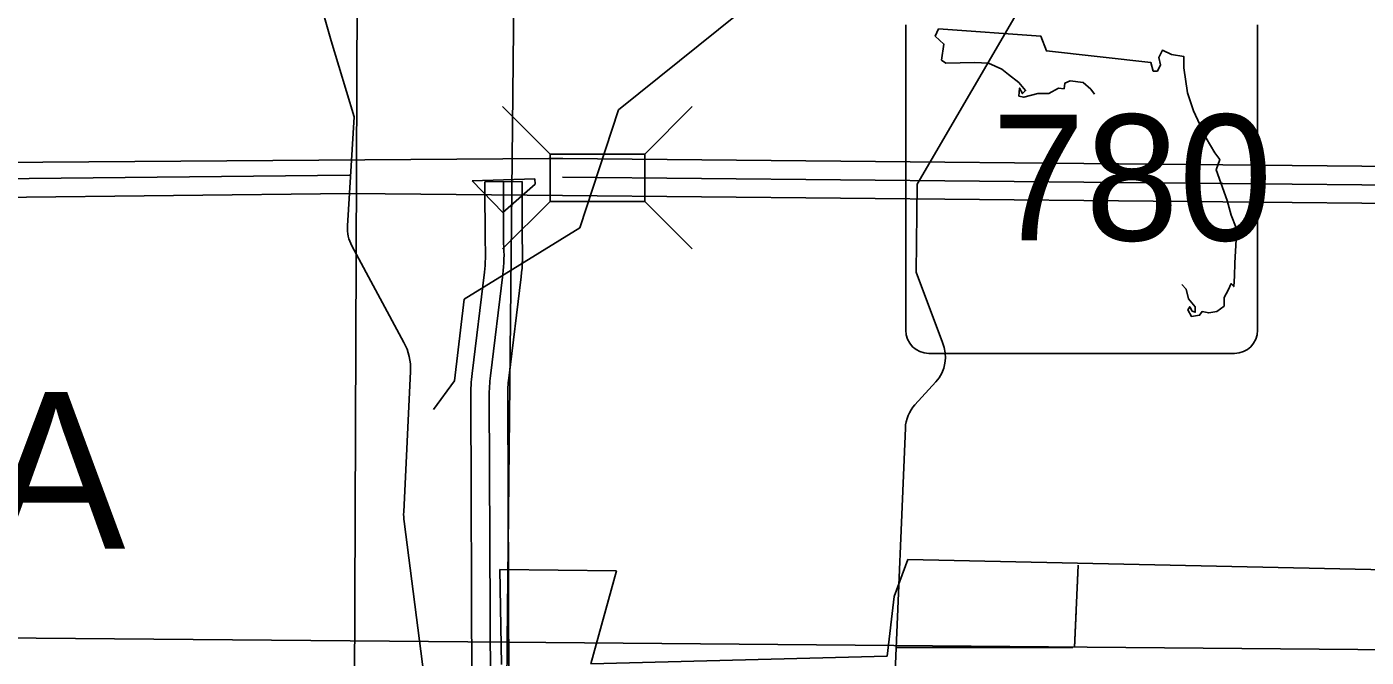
# Model space of a CAD drawing. Extents: x 408847 to 817539, y 923858 to 1151780.
# Drawn here: x 492123 to 499357, y 1089632 to 1093036 of the extents above; entities that cross this region are included whole.
import ezdxf

# ---------------------------------------------------------------- set-up
doc = ezdxf.new("R2010")
doc.units = 0
for name, color, linetype in [('Bridges', 7, 'Continuous'), ('Cities Incorporated Area', 7, 'Continuous'), ('Cities Incorporated Linear Boundaries', 7, 'Continuous'), ('County Route Divided Highway Outline and Fill', 7, 'Continuous'), ('County Routes Highway Center Lines', 7, 'Continuous'), ('County Seat Names', 7, 'Continuous'), ('Level 8', 7, 'Continuous'), ('Level 9', 7, 'Continuous'), ('Masks for Road Features', 7, 'Continuous'), ('Narrow River Creek and Branch and Slough', 7, 'Continuous'), ('Quad Borders', 7, 'Continuous'), ('Roadshields State Highways', 7, 'Continuous'), ('Section Lines', 7, 'Continuous'), ('State Route Divided Highway Outline and Fill', 7, 'Continuous')]:
    doc.layers.add(name, color=color, linetype=linetype)

msp = doc.modelspace()

# ---------------------------------------------------------------- linework, layer by layer
at = {"layer": 'Bridges'}
for p, q in [((494948.7, 1092349.2), (494692.7, 1092605.2)), ((495460.7, 1092349.2), (495716.7, 1092605.2)), ((494948.7, 1092093.2), (494692.7, 1091837.2)), ((495460.7, 1092093.2), (495716.7, 1091837.2))]:
    msp.add_line(p, q, dxfattribs=at)
msp.add_lwpolyline([(494948.7, 1092349.2), (495460.7, 1092349.2), (495460.7, 1092093.2), (494948.7, 1092093.2)], close=True, dxfattribs=at)
at = {"layer": 'Cities Incorporated Area'}
for p, q in [((496882.1, 1090160.1), (496808.2, 1089960.1)), ((499465.4, 1090104.1), (496882.1, 1090160.1)), ((495308.6, 1090098.1), (494676.8, 1090106.1)), ((494676.8, 1090106.1), (494686.8, 1089592.2)), ((495168.6, 1089596.2), (495308.6, 1090098.1)), ((496808.2, 1089960.1), (496770.2, 1089638.2)), ((496770.2, 1089638.2), (495168.6, 1089596.2))]:
    msp.add_line(p, q, dxfattribs=at)
at = {"layer": 'Cities Incorporated Linear Boundaries'}
for p, q in [((497800.7, 1090129.6), (497781.3, 1089684)), ((497771.6, 1089684), (496822.3, 1089684))]:
    msp.add_line(p, q, dxfattribs=at)
at = {"layer": 'County Route Divided Highway Outline and Fill'}
for p, q in [((494797.4, 1092200), (494597.4, 1092199.6)), ((494597.4, 1092199.6), (494598.1, 1091866.8)), ((494697.4, 1092199.8), (494698.1, 1091867)), ((494798.1, 1091873.7), (494797.4, 1092200)), ((494598.1, 1091866.8), (494598.4, 1091860.4)), ((494594.2, 1091710.7), (494527.5, 1091163.6)), ((494693.5, 1091698.6), (494626.8, 1091151.5)), ((494792.8, 1091686.5), (494726, 1091139.4)), ((494726, 1091139.4), (494792.8, 1091686.5)), ((494520.2, 1091038.6), (494539, 1086238.6)), ((494620.2, 1091039), (494639, 1086239)), ((494720.2, 1091039.4), (494739, 1086239.4)), ((494739, 1086239.4), (494720.2, 1091039.4))]:
    msp.add_line(p, q, dxfattribs=at)
for centre, radius, start, end in [((493800.1, 1091807.6), 800, 353.04693, 3.78874), ((493800.1, 1091807.6), 900, 353.04693, 3.78874), ((493795.8, 1091808.8), 1004.5, 353.00612, 3.70653), ((493795.8, 1091808.8), 1004.5, 353.00612, 3.70653), ((495520.2, 1091042.5), 1000, 173.0469, 180.22504), ((495520.2, 1091042.5), 900, 173.0469, 180.22504), ((495520.2, 1091042.5), 800, 173.0469, 180.22504), ((495520.2, 1091042.5), 800, 173.0469, 180.22504)]:
    msp.add_arc(centre, radius, start, end, dxfattribs=at)
at = {"layer": 'County Routes Highway Center Lines'}
for p, q in [((494698.1, 1091867), (494697.4, 1092199.8)), ((494626.8, 1091151.5), (494693.5, 1091698.6)), ((494639, 1086239), (494620.2, 1091039))]:
    msp.add_line(p, q, dxfattribs=at)
for centre, start, end in [((493800.1, 1091807.6), 353.04693, 3.78874), ((495520.2, 1091042.5), 173.0469, 180.22504)]:
    msp.add_arc(centre, 900, start, end, dxfattribs=at)
at = {"layer": 'Level 8'}
for p, q in [((494697.4, 1092199.8), (494698.1, 1091867)), ((494693.5, 1091698.6), (494626.8, 1091151.5)), ((494620.2, 1091039), (494639, 1086239))]:
    msp.add_line(p, q, dxfattribs=at)
for centre, start, end in [((493800.1, 1091807.6), 353.04693, 3.78874), ((495520.2, 1091042.5), 173.0469, 180.22504)]:
    msp.add_arc(centre, 900, start, end, dxfattribs=at)
at = {"layer": 'Level 9'}
for points in [[(497800.7, 1090129.6), (497795.2, 1090004.8)], [(497789.8, 1089879.9), (497781.3, 1089684)], [(496822.3, 1089684), (496947.3, 1089684)], [(497072.3, 1089684), (497322.3, 1089684)], [(497447.3, 1089684), (497697.3, 1089684)]]:
    msp.add_lwpolyline(points, dxfattribs=at)
at = {"layer": 'Masks for Road Features'}
msp.add_lwpolyline([(494528.8, 1092205.1), (494693.6, 1092033.6), (494869, 1092186.5), (494866.4, 1092214.5)], close=True, dxfattribs=at)
at = {"layer": 'Narrow River Creek and Branch and Slough'}
for p, q in [((496931.5, 1092186.5), (498525.8, 1094921)), ((495318.3, 1092588), (496242.9, 1093332.1)), ((493891.1, 1092550.6), (493767.1, 1092960.7)), ((495109.6, 1091950.3), (495318.3, 1092588)), ((493854.6, 1091960.6), (493891.1, 1092550.6)), ((496926, 1091711.3), (496931.5, 1092186.5)), ((494485.4, 1091564.6), (495109.6, 1091950.3)), ((494159.5, 1091331.9), (493878.2, 1091853.2)), ((497068.6, 1091331.3), (496926, 1091711.3)), ((494431.9, 1091124.4), (494485.4, 1091564.6)), ((494158.4, 1090416.6), (494195.1, 1091174.9)), ((494319.3, 1090969.4), (494431.9, 1091124.4)), ((496919.8, 1090995), (497032.4, 1091118.7)), ((496781.4, 1088807.8), (496867.8, 1090868.8)), ((494283.5, 1089404.4), (494160.5, 1090364))]:
    msp.add_line(p, q, dxfattribs=at)
msp.add_lwpolyline([(493767.1, 1092960.7), (493211.4, 1094909.2), (492168.5, 1095308.5), (490256.6, 1095191.6)], dxfattribs=at)
for centre, radius, start, end in [((494054.2, 1091948.2), 200, 176.45504, 208.35215), ((493895.5, 1091189.4), 300, 357.22969, 28.3522), ((496884.5, 1091253.3), 200, 317.68968, 22.93189), ((497067.7, 1090860.4), 200, 137.68976, 177.59931), ((494458.1, 1090402.1), 300, 177.2297, 187.30011)]:
    msp.add_arc(centre, radius, start, end, dxfattribs=at)
at = {"layer": 'Quad Borders'}
msp.add_line((493776.8, 1060493), (493958.9, 1105932.5), dxfattribs=at)
msp.add_line((493776.8, 1060493), (493958.9, 1105932.5), dxfattribs=at)
at = {"layer": 'Roadshields State Highways'}
for p, q in [((496870.4, 1093047.3), (496870.4, 1091397.3)), ((498770.4, 1091397.3), (498770.4, 1093047.3)), ((496995.4, 1091272.3), (498645.4, 1091272.3))]:
    msp.add_line(p, q, dxfattribs=at)
for points in [[(497890, 1092673.2), (497870.3, 1092698.6), (497827.5, 1092734.9), (497758.3, 1092744.8), (497728.6, 1092731.6), (497725.3, 1092701.9), (497695.6, 1092705.2), (497642.9, 1092675.5), (497583.6, 1092675.5), (497507.7, 1092655.7), (497481.4, 1092662.3), (497484.7, 1092705.2), (497501.1, 1092675.5), (497517.6, 1092692), (497481.4, 1092734.9), (497425.3, 1092777.8), (497389.1, 1092807.4), (497316.5, 1092840.4), (497240.7, 1092843.7), (497085.8, 1092840.4), (497062.7, 1092856.9), (497075.9, 1092942.7), (497029.7, 1092985.5), (497046.2, 1093025.1)], [(497046.2, 1093025.1), (497600, 1092985.5), (497629.7, 1092906.4), (498193.4, 1092843.7), (498206.6, 1092797.5), (498229.7, 1092797.5), (498246.1, 1092830.5), (498236.3, 1092870.1), (498256, 1092909.7), (498305.5, 1092886.6), (498371.4, 1092876.7), (498371.4, 1092814), (498391.2, 1092678.8), (498424.1, 1092583.2), (498493.4, 1092434.7), (498539.5, 1092355.6), (498565.9, 1092319.3), (498546.1, 1092263.2), (498572.5, 1092194), (498605.5, 1092098.3), (498628.5, 1092019.1), (498654.9, 1091949.9), (498654.9, 1091887.2), (498648.3, 1091761.9), (498645, 1091689.3), (498641.7, 1091633.2), (498628.5, 1091649.7), (498612, 1091613.5), (498589, 1091573.9), (498589, 1091527.7), (498549.4, 1091498), (498506.6, 1091491.4), (498470.3, 1091498), (498457.1, 1091478.2), (498414.3, 1091471.6), (498394.5, 1091507.9), (498404.4, 1091524.4), (498417.6, 1091501.3), (498434, 1091494.7), (498434, 1091524.4), (498397.8, 1091567.3), (498384.6, 1091620.1), (498362.1, 1091644.6)]]:
    msp.add_lwpolyline(points, dxfattribs=at)
for centre, start, end in [((496995.4, 1091397.3), 180, 270), ((498645.4, 1091397.3), 270, 0)]:
    msp.add_arc(centre, 125, start, end, dxfattribs=at)
at = {"layer": 'Section Lines'}
for p, q in [((494717.7, 1089712.6), (494770.2, 1094919.1)), ((489387.4, 1089758.5), (494717.7, 1089712.6)), ((494661.4, 1084143.3), (494717.7, 1089712.6)), ((494717.7, 1089712.6), (500065, 1089666.4))]:
    msp.add_line(p, q, dxfattribs=at)
at = {"layer": 'State Route Divided Highway Outline and Fill'}
for p, q in [((494943.1, 1092325.4), (488683.6, 1092279.7)), ((494989.5, 1092324.5), (494943.1, 1092325.4)), ((495017.6, 1092324.6), (494989.5, 1092324.5)), ((499695.1, 1092279.9), (495017.6, 1092324.6)), ((488683.3, 1092179.7), (493865.8, 1092235.7)), ((495016.6, 1092224.6), (499694.1, 1092179.9)), ((488684.4, 1092079.8), (493866.9, 1092135.7)), ((493866.9, 1092135.7), (495015.7, 1092124.7)), ((495015.7, 1092124.7), (499693.1, 1092079.9))]:
    msp.add_line(p, q, dxfattribs=at)

# ---------------------------------------------------------------- texts
at = {"layer": 'County Seat Names'}
msp.add_text('SARASOTA', height=845, rotation=0.00057, dxfattribs=at).set_placement((486501.9, 1090218.9))
at = {"layer": 'Roadshields State Highways'}
msp.add_text('780', height=680, dxfattribs=at).set_placement((497333.6, 1091882.3))

doc.saveas('drawing.dxf')
